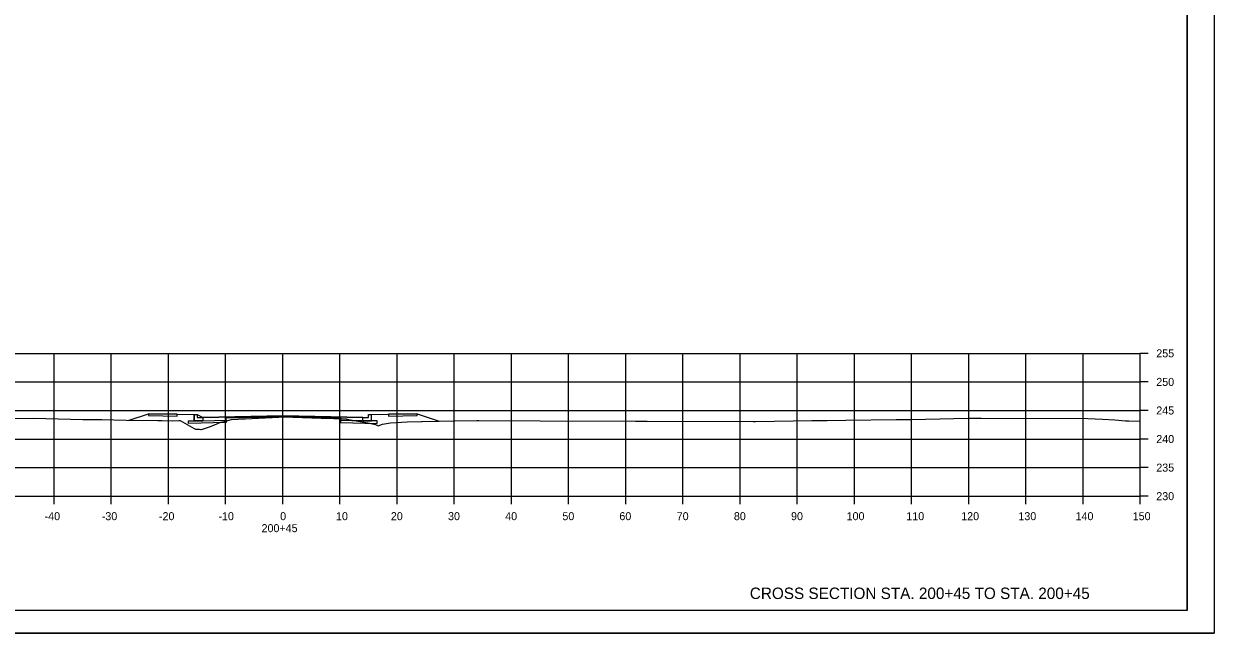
# Model space of a CAD drawing. Extents: x 1369627 to 1374022, y 380035 to 398173.
# Drawn here: x 1372482.4 to 1372690.7, y 380287.6 to 380394.2 of the extents above; entities that cross this region are included whole.
import ezdxf

# ---------------------------------------------------------------- set-up
doc = ezdxf.new("R2010")
doc.units = 0
for name, color, linetype in [('Default', 7, 'Continuous'), ('R_Alt Surface', 7, 'Continuous'), ('R_Axis', 7, 'Continuous'), ('R_Axis Annot', 7, 'Continuous'), ('R_Draft', 7, 'Continuous'), ('R_Exist Surface', 7, 'Continuous'), ('R_Fin Surface', 7, 'Continuous'), ('R_Grid', 7, 'Continuous'), ('R_No Plot', 7, 'Continuous'), ('R_Proposed Const Limits', 7, 'Continuous'), ('R_Proposed Road', 7, 'Continuous')]:
    doc.layers.add(name, color=color, linetype=linetype)

msp = doc.modelspace()

# ---------------------------------------------------------------- linework, layer by layer
at = {"layer": 'Default'}
msp.add_lwpolyline([(1372500.88, 380324.87), (1372504.24, 380325.98), (1372509.24, 380325.88), (1372512.24, 380325.82), (1372512.74, 380325.82), (1372513.74, 380325.34), (1372527.74, 380325.62), (1372541.74, 380325.34), (1372542.74, 380325.32), (1372542.74, 380325.82), (1372543.24, 380325.82), (1372546.24, 380325.88), (1372551.24, 380325.98), (1372555.09, 380324.7)], dxfattribs=at)
msp.add_lwpolyline([(1372512.24, 380325.82), (1372512.74, 380325.82), (1372512.74, 380325.32), (1372513.74, 380325.34), (1372513.74, 380324.76), (1372512.24, 380324.73)], close=True, dxfattribs=at)
at = {"layer": 'R_Alt Surface'}
for points in [[(1372511.24, 380324.71), (1372512.24, 380324.73), (1372513.74, 380324.76), (1372517.86, 380324.84), (1372517.86, 380324.42), (1372511.24, 380324.29)], [(1372513.74, 380325.34), (1372513.74, 380324.76), (1372517.86, 380324.84), (1372517.86, 380325.26), (1372527.74, 380325.45), (1372537.86, 380325.25), (1372537.86, 380324.83), (1372541.74, 380324.76), (1372541.74, 380325.34), (1372527.74, 380325.62)], [(1372544.24, 380324.71), (1372543.24, 380324.73), (1372541.74, 380324.76), (1372537.86, 380324.83), (1372537.86, 380324.42), (1372544.24, 380324.29)]]:
    msp.add_lwpolyline(points, close=True, dxfattribs=at)
msp.add_lwpolyline([(1372512.24, 380325.82), (1372512.24, 380324.73), (1372513.74, 380324.76), (1372517.86, 380324.84), (1372517.86, 380325.26), (1372527.74, 380325.45), (1372537.86, 380325.25), (1372537.86, 380324.83), (1372541.74, 380324.76), (1372543.24, 380324.73), (1372543.24, 380325.82)], dxfattribs=at)
at = {"layer": 'R_Axis'}
for p, q in [((1372677.74, 380311.55), (1372677.74, 380336.55)), ((1372679.14, 380336.55), (1372677.74, 380336.55)), ((1372679.14, 380331.55), (1372677.74, 380331.55)), ((1372679.14, 380326.55), (1372677.74, 380326.55)), ((1372679.14, 380321.55), (1372677.74, 380321.55)), ((1372679.14, 380316.55), (1372677.74, 380316.55)), ((1372377.74, 380311.55), (1372677.74, 380311.55)), ((1372487.74, 380310.15), (1372487.74, 380311.55)), ((1372497.74, 380310.15), (1372497.74, 380311.55)), ((1372507.74, 380310.15), (1372507.74, 380311.55)), ((1372517.74, 380310.15), (1372517.74, 380311.55)), ((1372527.74, 380310.15), (1372527.74, 380311.55)), ((1372537.74, 380310.15), (1372537.74, 380311.55)), ((1372547.74, 380310.15), (1372547.74, 380311.55)), ((1372557.74, 380310.15), (1372557.74, 380311.55)), ((1372567.74, 380310.15), (1372567.74, 380311.55)), ((1372577.74, 380310.15), (1372577.74, 380311.55)), ((1372587.74, 380310.15), (1372587.74, 380311.55)), ((1372597.74, 380310.15), (1372597.74, 380311.55)), ((1372607.74, 380310.15), (1372607.74, 380311.55)), ((1372617.74, 380310.15), (1372617.74, 380311.55)), ((1372627.74, 380310.15), (1372627.74, 380311.55)), ((1372637.74, 380310.15), (1372637.74, 380311.55)), ((1372647.74, 380310.15), (1372647.74, 380311.55)), ((1372657.74, 380310.15), (1372657.74, 380311.55)), ((1372667.74, 380310.15), (1372667.74, 380311.55)), ((1372677.74, 380310.15), (1372677.74, 380311.55)), ((1372679.14, 380311.55), (1372677.74, 380311.55))]:
    msp.add_line(p, q, dxfattribs=at)
at = {"layer": 'R_Exist Surface'}
msp.add_lwpolyline([(1372479.76, 380325.13), (1372484.12, 380325.19), (1372492.78, 380324.97), (1372496.09, 380324.95), (1372500.34, 380324.87), (1372505.86, 380324.78), (1372506.6, 380324.78), (1372508.4, 380324.72), (1372509.54, 380324.8), (1372509.81, 380324.81), (1372512.25, 380323.38), (1372512.34, 380323.34), (1372512.48, 380323.27), (1372512.78, 380323.29), (1372513.16, 380323.25), (1372513.4, 380323.2), (1372513.5, 380323.21), (1372514.91, 380323.7), (1372515.41, 380323.89), (1372516.91, 380324.51), (1372517.5, 380324.62), (1372518.77, 380325), (1372527.04, 380325.4), (1372527.86, 380325.44), (1372534.46, 380325.21), (1372538.85, 380325.06), (1372539.24, 380324.98), (1372542.64, 380324.39), (1372543.94, 380324.1), (1372544.41, 380323.84), (1372545.16, 380324.14), (1372546.58, 380324.39), (1372548.49, 380324.5), (1372549.51, 380324.59), (1372552.01, 380324.65), (1372552.15, 380324.65), (1372557.82, 380324.74), (1372561.67, 380324.8), (1372562.04, 380324.81), (1372572.77, 380324.73), (1372589.46, 380324.67), (1372591.42, 380324.66), (1372591.46, 380324.66), (1372610, 380324.61), (1372610.41, 380324.61), (1372620.3, 380324.79), (1372621.46, 380324.81), (1372621.86, 380324.82), (1372622.96, 380324.81), (1372626.24, 380324.86), (1372635.02, 380324.95), (1372637.74, 380324.95), (1372645.1, 380325.13), (1372647.83, 380325.18), (1372648.53, 380325.18), (1372649.9, 380325.18), (1372668.57, 380325.15), (1372671.11, 380325.04), (1372673.29, 380324.93), (1372675.16, 380324.74), (1372675.42, 380324.72), (1372675.72, 380324.72), (1372677.74, 380324.7)], dxfattribs=at)
at = {"layer": 'R_Fin Surface'}
msp.add_lwpolyline([(1372504.24, 380325.98), (1372509.24, 380325.88), (1372512.24, 380325.82), (1372512.74, 380325.82), (1372512.74, 380325.32), (1372513.74, 380325.34), (1372527.74, 380325.62), (1372541.74, 380325.34), (1372542.74, 380325.32), (1372542.74, 380325.82), (1372543.24, 380325.82), (1372546.24, 380325.88), (1372551.24, 380325.98)], dxfattribs=at)
at = {"layer": 'R_Grid'}
for p, q in [((1372377.74, 380336.55), (1372677.74, 380336.55)), ((1372487.74, 380311.55), (1372487.74, 380336.55)), ((1372497.74, 380311.55), (1372497.74, 380336.55)), ((1372507.74, 380311.55), (1372507.74, 380336.55)), ((1372517.74, 380311.55), (1372517.74, 380336.55)), ((1372527.74, 380311.55), (1372527.74, 380336.55)), ((1372537.74, 380311.55), (1372537.74, 380336.55)), ((1372547.74, 380311.55), (1372547.74, 380336.55)), ((1372557.74, 380311.55), (1372557.74, 380336.55)), ((1372567.74, 380311.55), (1372567.74, 380336.55)), ((1372577.74, 380311.55), (1372577.74, 380336.55)), ((1372587.74, 380311.55), (1372587.74, 380336.55)), ((1372597.74, 380311.55), (1372597.74, 380336.55)), ((1372607.74, 380311.55), (1372607.74, 380336.55)), ((1372617.74, 380311.55), (1372617.74, 380336.55)), ((1372627.74, 380311.55), (1372627.74, 380336.55)), ((1372637.74, 380311.55), (1372637.74, 380336.55)), ((1372647.74, 380311.55), (1372647.74, 380336.55)), ((1372657.74, 380311.55), (1372657.74, 380336.55)), ((1372667.74, 380311.55), (1372667.74, 380336.55)), ((1372677.74, 380311.55), (1372677.74, 380336.55)), ((1372377.74, 380331.55), (1372677.74, 380331.55)), ((1372377.74, 380326.55), (1372677.74, 380326.55)), ((1372377.74, 380321.55), (1372677.74, 380321.55)), ((1372377.74, 380316.55), (1372677.74, 380316.55)), ((1372377.74, 380311.55), (1372677.74, 380311.55))]:
    msp.add_line(p, q, dxfattribs=at)
at = {"layer": 'R_No Plot'}
for p, q in [((1372685.92, 380291.55), (1372685.92, 380497.01)), ((1372685.92, 380291.55), (1372369.74, 380291.55)), ((1372357.34, 380287.57), (1372690.67, 380287.57))]:
    msp.add_line(p, q, dxfattribs=at)
for points in [[(1372357.33, 380500.9), (1372690.67, 380500.9), (1372690.67, 380287.56), (1372357.33, 380287.56)], [(1372603.66, 380497.01), (1372623.28, 380497.01), (1372623.28, 380487.13), (1372639.39, 380487.13), (1372662.59, 380487.13), (1372662.71, 380458.97), (1372685.92, 380458.97), (1372685.92, 380291.55), (1372369.74, 380291.55), (1372369.74, 380497.01)]]:
    msp.add_lwpolyline(points, close=True, dxfattribs=at)
at = {"layer": 'R_Proposed Const Limits'}
msp.add_lwpolyline([(1372551.24, 380325.98), (1372555.09, 380324.7)], dxfattribs=at)
at = {"layer": 'R_Proposed Road'}
for points in [[(1372504.24, 380325.98), (1372504.24, 380325.65), (1372509.24, 380325.55), (1372509.24, 380325.88)], [(1372551.24, 380325.98), (1372546.24, 380325.88), (1372546.24, 380325.55), (1372551.24, 380325.65)]]:
    msp.add_lwpolyline(points, close=True, dxfattribs=at)

# ---------------------------------------------------------------- texts
at = {"layer": 'R_Axis Annot'}
for s, p in [('255', (1372680.54, 380335.85)), ('250', (1372680.54, 380330.85)), ('245', (1372680.54, 380325.85)), ('240', (1372680.54, 380320.85)), ('235', (1372680.54, 380315.85)), ('230', (1372680.54, 380310.85)), ('-40', (1372486.08, 380307.35)), ('-30', (1372496.08, 380307.35)), ('-20', (1372506.08, 380307.35)), ('-10', (1372516.48, 380307.35)), ('0', (1372527.28, 380307.35)), ('10', (1372537.05, 380307.35)), ('20', (1372546.65, 380307.35)), ('30', (1372556.65, 380307.35)), ('40', (1372566.65, 380307.35)), ('50', (1372576.65, 380307.35)), ('60', (1372586.62, 380307.35)), ('70', (1372596.65, 380307.35)), ('80', (1372606.65, 380307.35)), ('90', (1372616.65, 380307.35)), ('100', (1372626.37, 380307.35)), ('110', (1372636.82, 380307.35)), ('120', (1372646.42, 380307.35)), ('130', (1372656.42, 380307.35)), ('140', (1372666.42, 380307.35)), ('150', (1372676.42, 380307.35)), ('200+45', (1372524.03, 380305.25))]:
    msp.add_text(s, height=1.4, dxfattribs=at).set_placement(p)
at = {"layer": 'R_Draft'}
msp.add_text('CROSS SECTION STA. 200+45 TO STA. 200+45', height=2, dxfattribs=at).set_placement((1372609.44, 380293.55))

doc.saveas('drawing.dxf')
